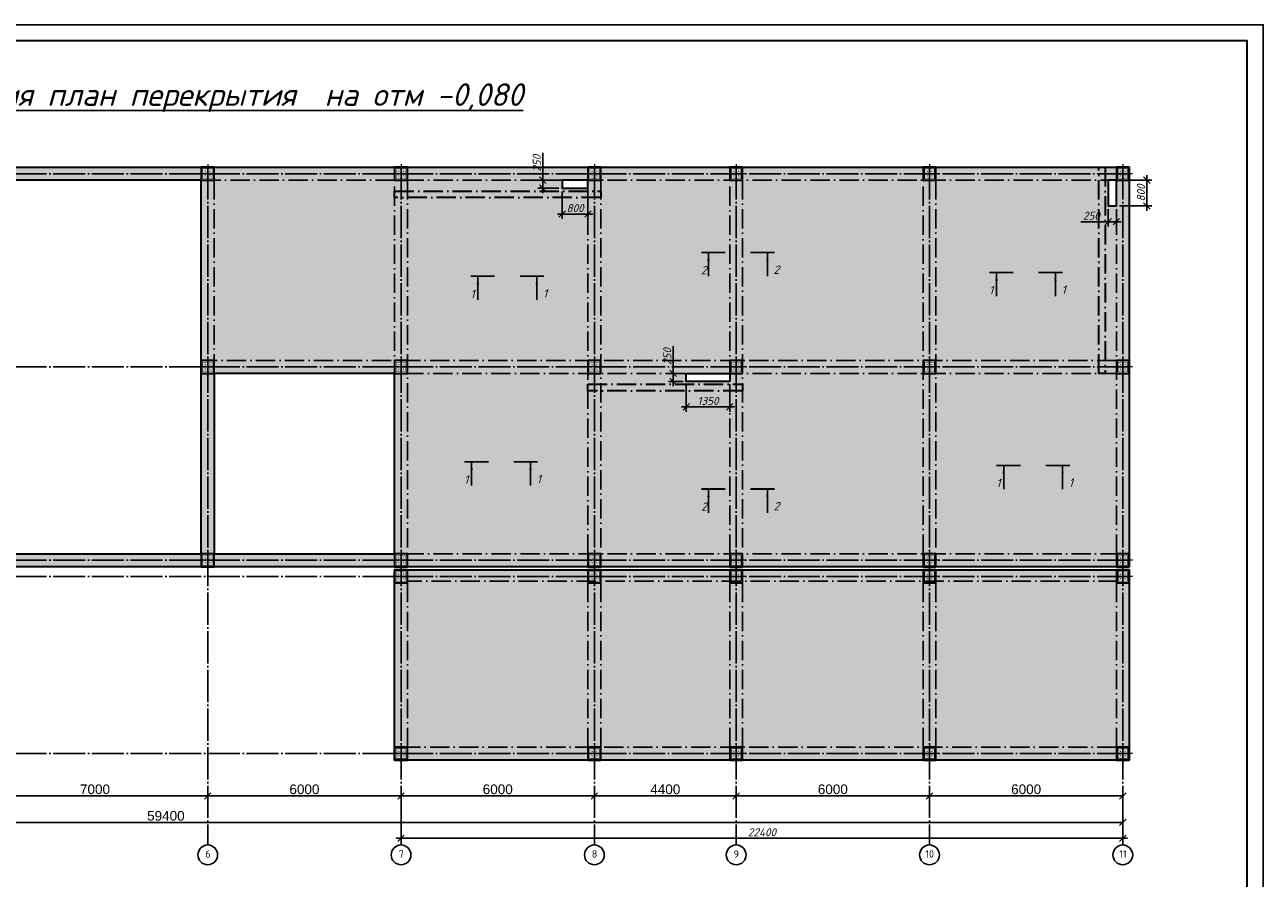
# Model space of a CAD drawing. Header units: millimetres. Extents: x -33345 to 4712671, y -3392 to 121473.
# Tile 658 of 1056: x 3370435 to 3408872, y 60009 to 86501. Entities that reach past the tile are written whole.
import ezdxf

# ---------------------------------------------------------------- set-up
doc = ezdxf.new("R2010")
doc.units = ezdxf.units.MM
for name, pattern in [('ACAD_ISO10W100', [18, 12, -3, 0, -3]), ('CENTER2', [28.575, 19.05, -3.175, 3.175, -3.175]), ('ГОСТ 2.303 5', [24, 20, -1.5, 1, -1.5])]:
    doc.linetypes.add(name, pattern=pattern)
doc.layers.add('0.25', color=7, linetype='Continuous', lineweight=25)
doc.layers.add('00-Axes', color=1, linetype='CENTER2')
doc.layers.add('Цоколь', color=7, linetype='Continuous')
doc.styles.add('_text', font='isocpeui.ttf')
doc.styles.add('ISOCPEUR_1.00', font='isocpeui.ttf')
doc.styles.get("Standard").update_dxf_attribs({"font": 'arial.ttf'})
doc.styles.add('Констр', font='isocpeui.ttf')
doc.styles.add('Тохир', font='isocpeui.ttf', dxfattribs={"oblique": 2, "height": 250})
doc.dimstyles.new('Islom 94', dxfattribs={"dimtxt": 250, "dimasz": 200, "dimexe": 150, "dimexo": 100, "dimgap": 60, "dimtad": 1, "dimdec": 0, "dimtxsty": '_text', "dimblk": 'OBLIQUE', "dimcen": 0, "dimdle": 150, "dimadec": 0, "dimazin": 0, "dimtfac": 1, "dimtdec": 0, "dimtmove": 0, "dimatfit": 3, "dimfxl": 1, "dimarcsym": 0})
doc.dimstyles.new('ISO-25$0', dxfattribs={"dimtxt": 300, "dimasz": 200, "dimexe": 100, "dimexo": 300, "dimgap": 50, "dimtad": 1, "dimdec": 0, "dimtxsty": 'Standard', "dimblk": 'OBLIQUE', "dimcen": 250, "dimadec": 0, "dimazin": 0, "dimtfac": 1, "dimtdec": 0, "dimtmove": 0, "dimatfit": 3, "dimldrblk": 'OBLIQUE', "dimfxl": 1.25, "dimarcsym": 0})

# ---------------------------------------------------------------- blocks, each defined once
blk = doc.blocks.new('*U282')
at = {"layer": '0.25', "color": 5, "linetype": 'Continuous', "lineweight": 25, "ltscale": 100}
blk.add_lwpolyline([(-72619, 0), (0, 0), (0, 42000), (-72619, 42000), (-72619, 0)], dxfattribs=at)
at = {"layer": '0.25', "color": 7, "linetype": 'Continuous', "lineweight": 30, "ltscale": 100}
blk.add_lwpolyline([(-70619, 500), (-500, 500), (-500, 41500), (-70619, 41500), (-70619, 500)], dxfattribs=at)
blk = doc.blocks.new('_Oblique')
at = {"color": 0, "linetype": 'ByBlock', "lineweight": -2}
blk.add_line((-0.5, -0.5), (0.5, 0.5), dxfattribs=at)
blk = doc.blocks.new('*D2134')
at = {"color": 0, "lineweight": -2, "transparency": 16777216}
for p, q in [((3369114, 62865), (3369114, 62665)), ((3376114, 62865), (3376114, 62665)), ((3369114, 62565), (3376114, 62565))]:
    blk.add_line(p, q, dxfattribs=at)
at = {"layer": 'Defpoints', "color": 0, "transparency": 16777216}
for p in [(3369114, 62565), (3376114, 62565), (3376114, 62565)]:
    blk.add_point(p, dxfattribs=at)
at = {"color": 0, "lineweight": -2, "transparency": 16777216, "xscale": 200, "yscale": 200, "zscale": 200, "rotation": 180}
blk.add_blockref('_Oblique', (3369114, 62565), dxfattribs=at)
at = {"color": 0, "lineweight": -2, "transparency": 16777216, "xscale": 200, "yscale": 200, "zscale": 200}
blk.add_blockref('_Oblique', (3376114, 62565), dxfattribs=at)
at = {"color": 0, "lineweight": 0, "transparency": 16777216, "insert": (3372614, 62768), "char_height": 300, "attachment_point": 5}
blk.add_mtext('7000', dxfattribs=at)
blk = doc.blocks.new('*D2135')
at = {"color": 0, "lineweight": -2, "transparency": 16777216}
for p, q in [((3376114, 62865), (3376114, 62665)), ((3382114, 62690), (3382114, 62465)), ((3376114, 62565), (3382114, 62565))]:
    blk.add_line(p, q, dxfattribs=at)
at = {"layer": 'Defpoints', "color": 0, "transparency": 16777216}
for p in [(3382114, 62990), (3376114, 62565), (3382114, 62565)]:
    blk.add_point(p, dxfattribs=at)
at = {"color": 0, "lineweight": -2, "transparency": 16777216, "xscale": 200, "yscale": 200, "zscale": 200, "rotation": 180}
blk.add_blockref('_Oblique', (3376114, 62565), dxfattribs=at)
at = {"color": 0, "lineweight": -2, "transparency": 16777216, "xscale": 200, "yscale": 200, "zscale": 200}
blk.add_blockref('_Oblique', (3382114, 62565), dxfattribs=at)
at = {"color": 0, "lineweight": 0, "transparency": 16777216, "insert": (3379114, 62768), "char_height": 300, "attachment_point": 5}
blk.add_mtext('6000', dxfattribs=at)
blk = doc.blocks.new('*D2136')
at = {"color": 0, "lineweight": -2, "transparency": 16777216}
for p, q in [((3382114, 62865), (3382114, 62665)), ((3388114, 62865), (3388114, 62665)), ((3382114, 62565), (3388114, 62565))]:
    blk.add_line(p, q, dxfattribs=at)
at = {"layer": 'Defpoints', "color": 0, "transparency": 16777216}
for p in [(3382114, 62565), (3388114, 62565), (3388114, 62565)]:
    blk.add_point(p, dxfattribs=at)
at = {"color": 0, "lineweight": -2, "transparency": 16777216, "xscale": 200, "yscale": 200, "zscale": 200, "rotation": 180}
blk.add_blockref('_Oblique', (3382114, 62565), dxfattribs=at)
at = {"color": 0, "lineweight": -2, "transparency": 16777216, "xscale": 200, "yscale": 200, "zscale": 200}
blk.add_blockref('_Oblique', (3388114, 62565), dxfattribs=at)
at = {"color": 0, "lineweight": 0, "transparency": 16777216, "insert": (3385114, 62768), "char_height": 300, "attachment_point": 5}
blk.add_mtext('6000', dxfattribs=at)
blk = doc.blocks.new('*D2137')
at = {"color": 0, "lineweight": -2, "transparency": 16777216}
for p, q in [((3388114, 62865), (3388114, 62665)), ((3392514, 62865), (3392514, 62665)), ((3388114, 62565), (3392514, 62565))]:
    blk.add_line(p, q, dxfattribs=at)
at = {"layer": 'Defpoints', "color": 0, "transparency": 16777216}
for p in [(3388114, 62565), (3392514, 62565), (3392514, 62565)]:
    blk.add_point(p, dxfattribs=at)
at = {"color": 0, "lineweight": -2, "transparency": 16777216, "xscale": 200, "yscale": 200, "zscale": 200, "rotation": 180}
blk.add_blockref('_Oblique', (3388114, 62565), dxfattribs=at)
at = {"color": 0, "lineweight": -2, "transparency": 16777216, "xscale": 200, "yscale": 200, "zscale": 200}
blk.add_blockref('_Oblique', (3392514, 62565), dxfattribs=at)
at = {"color": 0, "lineweight": 0, "transparency": 16777216, "insert": (3390314, 62768), "char_height": 300, "attachment_point": 5}
blk.add_mtext('4400', dxfattribs=at)
blk = doc.blocks.new('*D2138')
at = {"color": 0, "lineweight": -2, "transparency": 16777216}
for p, q in [((3392514, 62865), (3392514, 62665)), ((3398514, 62865), (3398514, 62665)), ((3392514, 62565), (3398514, 62565))]:
    blk.add_line(p, q, dxfattribs=at)
at = {"layer": 'Defpoints', "color": 0, "transparency": 16777216}
for p in [(3392514, 62565), (3398514, 62565), (3398514, 62565)]:
    blk.add_point(p, dxfattribs=at)
at = {"color": 0, "lineweight": -2, "transparency": 16777216, "xscale": 200, "yscale": 200, "zscale": 200, "rotation": 180}
blk.add_blockref('_Oblique', (3392514, 62565), dxfattribs=at)
at = {"color": 0, "lineweight": -2, "transparency": 16777216, "xscale": 200, "yscale": 200, "zscale": 200}
blk.add_blockref('_Oblique', (3398514, 62565), dxfattribs=at)
at = {"color": 0, "lineweight": 0, "transparency": 16777216, "insert": (3395514, 62768), "char_height": 300, "attachment_point": 5}
blk.add_mtext('6000', dxfattribs=at)
blk = doc.blocks.new('*D2139')
at = {"color": 0, "lineweight": -2, "transparency": 16777216}
for p, q in [((3398514, 62865), (3398514, 62665)), ((3404514, 62865), (3404514, 62665)), ((3398514, 62565), (3404514, 62565))]:
    blk.add_line(p, q, dxfattribs=at)
at = {"layer": 'Defpoints', "color": 0, "transparency": 16777216}
for p in [(3398514, 62565), (3404514, 62565), (3404514, 62565)]:
    blk.add_point(p, dxfattribs=at)
at = {"color": 0, "lineweight": -2, "transparency": 16777216, "xscale": 200, "yscale": 200, "zscale": 200, "rotation": 180}
blk.add_blockref('_Oblique', (3398514, 62565), dxfattribs=at)
at = {"color": 0, "lineweight": -2, "transparency": 16777216, "xscale": 200, "yscale": 200, "zscale": 200}
blk.add_blockref('_Oblique', (3404514, 62565), dxfattribs=at)
at = {"color": 0, "lineweight": 0, "transparency": 16777216, "insert": (3401514, 62768), "char_height": 300, "attachment_point": 5}
blk.add_mtext('6000', dxfattribs=at)
blk = doc.blocks.new('*D2140')
at = {"color": 0, "lineweight": -2, "transparency": 16777216}
for p, q in [((3345114, 62041), (3345114, 61841)), ((3404514, 62041), (3404514, 61841)), ((3404514, 61741), (3345114, 61741))]:
    blk.add_line(p, q, dxfattribs=at)
at = {"layer": 'Defpoints', "color": 0, "transparency": 16777216}
for p in [(3345114, 61741), (3345114, 61741), (3404514, 61741)]:
    blk.add_point(p, dxfattribs=at)
at = {"color": 0, "lineweight": -2, "transparency": 16777216, "xscale": 200, "yscale": 200, "zscale": 200, "rotation": 180}
blk.add_blockref('_Oblique', (3345114, 61741), dxfattribs=at)
at = {"color": 0, "lineweight": -2, "transparency": 16777216, "xscale": 200, "yscale": 200, "zscale": 200}
blk.add_blockref('_Oblique', (3404514, 61741), dxfattribs=at)
at = {"color": 0, "lineweight": 0, "transparency": 16777216, "insert": (3374814, 61944), "char_height": 300, "attachment_point": 5}
blk.add_mtext('59400', dxfattribs=at)
blk = doc.blocks.new('column')
at = {"lineweight": 0}
for points in [[(-68, 56, -1), (-68, 86, -1)], [(68, 56, 1), (68, 86, 1)], [(-68, -56, 1), (-68, -86, 1)], [(68, -56, -1), (68, -86, -1)]]:
    blk.add_hatch(color=0, dxfattribs=at).paths.add_polyline_path(points)
at = {"color": 0, "lineweight": 0}
for p, q in [((0, 300), (0, -300)), ((300, 0), (-300, 0))]:
    blk.add_line(p, q, dxfattribs=at)
at = {"lineweight": 30}
blk.add_lwpolyline([(-200, 200), (200, 200), (200, -200), (-200, -200)], close=True, dxfattribs=at)
at = {"color": 0, "lineweight": 0, "const_width": 15}
blk.add_lwpolyline([(150, -150), (150, 150), (-150, 150), (-150, -150)], close=True, dxfattribs=at)
blk = doc.blocks.new('кывнорр')
at = {"color": 6, "lineweight": 30}
for points in [[(1510416, 1536584), (1509616, 1536584), (1509616, 1536334), (1510416, 1536334)], [(1526816, 1536584), (1526566, 1536584), (1526566, 1535784), (1526816, 1535784)], [(1514816, 1530334), (1513466, 1530334), (1513466, 1530584), (1514816, 1530584)]]:
    blk.add_lwpolyline(points, close=True, dxfattribs=at)
blk = doc.blocks.new('*D3276')
at = {"color": 0, "lineweight": -2, "transparency": 16777216}
for p, q in [((3404414, 81679), (3405410, 81679)), ((3405260, 81829), (3405260, 80729)), ((3404414, 80879), (3405410, 80879))]:
    blk.add_line(p, q, dxfattribs=at)
at = {"layer": 'Defpoints', "color": 0, "transparency": 16777216}
for p in [(3404314, 81679, 1359241), (3404314, 80879, 1359241), (3405260, 80879)]:
    blk.add_point(p, dxfattribs=at)
at = {"color": 0, "lineweight": -2, "transparency": 16777216, "xscale": 200, "yscale": 200, "zscale": 200}
for p, rotation in [((3405260, 81679), 90), ((3405260, 80879), 270)]:
    blk.add_blockref('_Oblique', p, dxfattribs=dict(at, rotation=rotation))
at = {"color": 0, "lineweight": 0, "transparency": 16777216, "insert": (3405075, 81279), "char_height": 250, "attachment_point": 5, "rotation": 90, "style": '_text'}
blk.add_mtext('800', dxfattribs=at)
blk = doc.blocks.new('*D3277')
at = {"color": 0, "lineweight": -2, "transparency": 16777216}
for p, q in [((3404064, 80779), (3404064, 80238)), ((3404314, 80779), (3404314, 80238)), ((3404064, 80388), (3403213, 80388)), ((3404464, 80388), (3404064, 80388))]:
    blk.add_line(p, q, dxfattribs=at)
at = {"layer": 'Defpoints', "color": 0, "transparency": 16777216}
for p in [(3404064, 80879, 1359241), (3404314, 80879, 1359241), (3404064, 80388)]:
    blk.add_point(p, dxfattribs=at)
at = {"color": 0, "lineweight": -2, "transparency": 16777216, "xscale": 200, "yscale": 200, "zscale": 200, "rotation": 180}
blk.add_blockref('_Oblique', (3404064, 80388), dxfattribs=at)
at = {"color": 0, "lineweight": -2, "transparency": 16777216, "xscale": 200, "yscale": 200, "zscale": 200}
blk.add_blockref('_Oblique', (3404314, 80388), dxfattribs=at)
at = {"color": 0, "lineweight": 0, "transparency": 16777216, "insert": (3403538, 80573), "char_height": 250, "attachment_point": 5, "style": '_text'}
blk.add_mtext('250', dxfattribs=at)
blk = doc.blocks.new('*D3278')
at = {"color": 0, "lineweight": -2, "transparency": 16777216}
for p, q in [((3387114, 81329), (3387114, 80474)), ((3387914, 81329), (3387914, 80474)), ((3388064, 80624), (3386964, 80624))]:
    blk.add_line(p, q, dxfattribs=at)
at = {"layer": 'Defpoints', "color": 0, "transparency": 16777216}
for p in [(3387114, 81429, 1359241), (3387914, 81429, 1359241), (3387114, 80624)]:
    blk.add_point(p, dxfattribs=at)
at = {"color": 0, "lineweight": -2, "transparency": 16777216, "xscale": 200, "yscale": 200, "zscale": 200, "rotation": 180}
blk.add_blockref('_Oblique', (3387114, 80624), dxfattribs=at)
at = {"color": 0, "lineweight": -2, "transparency": 16777216, "xscale": 200, "yscale": 200, "zscale": 200}
blk.add_blockref('_Oblique', (3387914, 80624), dxfattribs=at)
at = {"color": 0, "lineweight": 0, "transparency": 16777216, "insert": (3387514, 80809), "char_height": 250, "attachment_point": 5, "style": '_text'}
blk.add_mtext('800', dxfattribs=at)
blk = doc.blocks.new('*D3279')
at = {"color": 0, "lineweight": -2, "transparency": 16777216}
for p, q in [((3386511, 81679), (3386511, 82530)), ((3387014, 81679), (3386361, 81679)), ((3386511, 81279), (3386511, 81679)), ((3387014, 81429), (3386361, 81429))]:
    blk.add_line(p, q, dxfattribs=at)
at = {"layer": 'Defpoints', "color": 0, "transparency": 16777216}
for p in [(3386511, 81679), (3387114, 81679, 1359241), (3387114, 81429, 1359241)]:
    blk.add_point(p, dxfattribs=at)
at = {"color": 0, "lineweight": -2, "transparency": 16777216, "xscale": 200, "yscale": 200, "zscale": 200}
for p, rotation in [((3386511, 81679), 90), ((3386511, 81429), 270)]:
    blk.add_blockref('_Oblique', p, dxfattribs=dict(at, rotation=rotation))
at = {"color": 0, "lineweight": 0, "transparency": 16777216, "insert": (3386326, 82204), "char_height": 250, "attachment_point": 5, "rotation": 90, "style": '_text'}
blk.add_mtext('250', dxfattribs=at)
blk = doc.blocks.new('*D3280')
at = {"color": 0, "lineweight": -2, "transparency": 16777216}
for p, q in [((3390964, 75329), (3390964, 74491)), ((3392314, 75329), (3392314, 74491)), ((3392464, 74641), (3390814, 74641))]:
    blk.add_line(p, q, dxfattribs=at)
at = {"layer": 'Defpoints', "color": 0, "transparency": 16777216}
for p in [(3390964, 75429, 1359241), (3392314, 75429, 1359241), (3390964, 74641)]:
    blk.add_point(p, dxfattribs=at)
at = {"color": 0, "lineweight": -2, "transparency": 16777216, "xscale": 200, "yscale": 200, "zscale": 200, "rotation": 180}
blk.add_blockref('_Oblique', (3390964, 74641), dxfattribs=at)
at = {"color": 0, "lineweight": -2, "transparency": 16777216, "xscale": 200, "yscale": 200, "zscale": 200}
blk.add_blockref('_Oblique', (3392314, 74641), dxfattribs=at)
at = {"color": 0, "lineweight": 0, "transparency": 16777216, "insert": (3391639, 74826), "char_height": 250, "attachment_point": 5, "style": '_text'}
blk.add_mtext('1350', dxfattribs=at)
blk = doc.blocks.new('*D2321')
at = {"color": 0, "lineweight": -2, "transparency": 16777216}
for p, q in [((3390560, 75679), (3390560, 76530)), ((3390864, 75679), (3390410, 75679)), ((3390864, 75429), (3390410, 75429)), ((3390560, 75279), (3390560, 75679))]:
    blk.add_line(p, q, dxfattribs=at)
at = {"layer": 'Defpoints', "color": 0, "transparency": 16777216}
for p in [(3390560, 75679), (3390964, 75679, 1359241), (3390964, 75429, 1359241)]:
    blk.add_point(p, dxfattribs=at)
at = {"color": 0, "lineweight": -2, "transparency": 16777216, "xscale": 200, "yscale": 200, "zscale": 200}
for p, rotation in [((3390560, 75679), 90), ((3390560, 75429), 270)]:
    blk.add_blockref('_Oblique', p, dxfattribs=dict(at, rotation=rotation))
at = {"color": 0, "lineweight": 0, "transparency": 16777216, "insert": (3390375, 76204), "char_height": 250, "attachment_point": 5, "rotation": 90, "style": '_text'}
blk.add_mtext('250', dxfattribs=at)
blk = doc.blocks.new('*D3283')
at = {"color": 0, "lineweight": -2, "transparency": 16777216}
for p, q in [((3382114, 62122), (3382114, 61100)), ((3404514, 61941), (3404514, 61100)), ((3381964, 61250), (3404664, 61250))]:
    blk.add_line(p, q, dxfattribs=at)
at = {"layer": 'Defpoints', "color": 0, "transparency": 16777216}
for p in [(3382114, 62222, 1359241), (3404514, 62041, 1359241), (3404514, 61250)]:
    blk.add_point(p, dxfattribs=at)
at = {"color": 0, "lineweight": -2, "transparency": 16777216, "xscale": 200, "yscale": 200, "zscale": 200, "rotation": 180}
blk.add_blockref('_Oblique', (3382114, 61250), dxfattribs=at)
at = {"color": 0, "lineweight": -2, "transparency": 16777216, "xscale": 200, "yscale": 200, "zscale": 200}
blk.add_blockref('_Oblique', (3404514, 61250), dxfattribs=at)
at = {"color": 0, "lineweight": 0, "transparency": 16777216, "insert": (3393314, 61435), "char_height": 250, "attachment_point": 5, "style": '_text'}
blk.add_mtext('22400', dxfattribs=at)

msp = doc.modelspace()

# ---------------------------------------------------------------- hatches: boundary and pattern name
at = {"layer": 'Цоколь', "lineweight": 0, "true_color": 0x293189}
h = msp.add_hatch(dxfattribs=at)
h.set_pattern_fill('ANSI36', color=177, scale=50)
h.set_pattern_definition([(45, (74356.4, -1455798.86), (84.189901, 308.696304), [396.875, -79.375, 0, -79.375])])
h.paths.add_polyline_path([(3344913.756, 82078.945), (3404713.756, 82078.945), (3404713.756, 69678.945), (3344913.756, 69678.945)])
h.paths.add_polyline_path([(3376313.756, 70078.945), (3381913.756, 70078.945), (3381913.756, 75678.945), (3376313.756, 75678.945)], flags=16)
h.paths.add_polyline_path([(3369313.756, 70078.945), (3375913.756, 70078.945), (3375913.756, 81678.945), (3369313.756, 81678.945)], flags=16)
h.paths.add_polyline_path([(3363313.756, 70078.945), (3368913.756, 70078.945), (3368913.756, 75678.945), (3363313.756, 75678.945)], flags=16)
h.paths.add_polyline_path([(3351313.756, 75678.945), (3351563.756, 75678.945), (3351563.756, 74518.946), (3351313.756, 74518.946)], flags=16)
h.paths.add_polyline_path([(3392313.756, 75428.945), (3390963.761, 75428.945), (3390963.761, 75678.945), (3392313.756, 75678.945)], flags=16)
h.paths.add_polyline_path([(3404313.756, 81678.945), (3404063.756, 81678.945), (3404063.756, 80878.945), (3404313.756, 80878.945)], flags=16)
h.paths.add_polyline_path([(3387913.756, 81678.945), (3387113.756, 81678.945), (3387113.756, 81428.945), (3387913.756, 81428.945)], flags=16)
h = msp.add_hatch(dxfattribs=at)
h.set_pattern_fill('ANSI36', color=177, scale=50)
h.set_pattern_definition([(45, (-51557.93, -1455798.86), (84.189901, 308.696304), [396.875, -79.375, 0, -79.375])])
h.paths.add_polyline_path([(3363313.756, 63678.945), (3344913.756, 63678.945), (3344913.756, 69578.945), (3363313.756, 69578.945)])
h.paths.add_polyline_path([(3381913.756, 69578.945), (3404713.756, 69578.945), (3404713.756, 63678.945), (3381913.756, 63678.945)])

# ---------------------------------------------------------------- linework, layer by layer
at = {"color": 116, "linetype": 'Continuous', "lineweight": 25, "ltscale": 3, "true_color": 0x136734}
for p, q in [((3391653.987, 79407.274, 1359241.496), (3391653.987, 78694.774, 1359241.496)), ((3393481.727, 79407.274, 1359241.496), (3393481.727, 78694.774, 1359241.496)), ((3384496.914, 78670.667), (3384496.914, 77958.167)), ((3386324.654, 78670.667), (3386324.654, 77958.167)), ((3400593.416, 78786.676), (3400593.416, 78074.176)), ((3402421.156, 78786.676), (3402421.156, 78074.176)), ((3384303.448, 72908.919), (3384303.448, 72196.419)), ((3386131.188, 72908.919), (3386131.188, 72196.419)), ((3400816.697, 72798.231), (3400816.697, 72085.731)), ((3402644.437, 72798.231), (3402644.437, 72085.731)), ((3391653.987, 72064.796, 1359241.496), (3391653.987, 71352.296, 1359241.496)), ((3393481.727, 72064.796, 1359241.496), (3393481.727, 71352.296, 1359241.496))]:
    msp.add_line(p, q, dxfattribs=at)
at = {"color": 177, "lineweight": 30, "true_color": 0x293189, "elevation": 1359241.496}
for points in [[(3344913.756, 82078.945), (3404713.756, 82078.945), (3404713.756, 69678.945), (3344913.756, 69678.945)], [(3369313.756, 70078.945), (3375913.756, 70078.945), (3375913.756, 81678.945), (3369313.756, 81678.945)], [(3376313.756, 70078.945), (3381913.756, 70078.945), (3381913.756, 75678.945), (3376313.756, 75678.945)], [(3381913.756, 69578.945), (3404713.756, 69578.945), (3404713.756, 63678.945), (3381913.756, 63678.945)]]:
    msp.add_lwpolyline(points, close=True, dxfattribs=at)
at = {"color": 177, "linetype": 'ACAD_ISO10W100', "ltscale": 50, "true_color": 0x293189, "elevation": 1359241.496}
for points in [[(3345313.756, 81678.945), (3404313.756, 81678.945), (3404313.756, 82078.945), (3345313.756, 82078.945)], [(3376313.756, 70078.945), (3375913.756, 70078.945), (3375913.756, 81678.945), (3376313.756, 81678.945)], [(3382313.756, 70078.945), (3381913.756, 70078.945), (3381913.756, 81678.945), (3382313.756, 81678.945)], [(3388313.756, 70078.945), (3387913.756, 70078.945), (3387913.756, 81678.945), (3388313.756, 81678.945)], [(3392713.756, 70078.945), (3392313.756, 70078.945), (3392313.756, 81678.945), (3392713.756, 81678.945)], [(3398713.756, 70078.945), (3398313.756, 70078.945), (3398313.756, 81678.945), (3398713.756, 81678.945)], [(3404313.756, 81678.945), (3404713.756, 81678.945), (3404713.756, 70078.945), (3404313.756, 70078.945)], [(3404313.756, 69678.945), (3345313.756, 69678.945), (3345313.756, 70078.945), (3404313.756, 70078.945)], [(3404363.756, 69228.945), (3382313.756, 69228.945), (3382313.756, 69578.945), (3404363.756, 69578.945)], [(3382313.756, 69178.945), (3381913.756, 69178.945), (3381913.756, 64078.945), (3382313.756, 64078.945)], [(3388313.756, 69178.945), (3387913.756, 69178.945), (3387913.756, 64078.945), (3388313.756, 64078.945)], [(3392713.756, 69178.945), (3392313.756, 69178.945), (3392313.756, 64078.945), (3392713.756, 64078.945)], [(3398713.756, 69178.945), (3398313.756, 69178.945), (3398313.756, 64078.945), (3398713.756, 64078.945)], [(3404713.756, 69178.945), (3404313.756, 69178.945), (3404313.756, 64078.945), (3404713.756, 64078.945)], [(3382313.756, 63678.945), (3404313.756, 63678.945), (3404313.756, 64078.945), (3382313.756, 64078.945)]]:
    msp.add_lwpolyline(points, close=True, dxfattribs=at)
at = {"color": 1, "linetype": 'ACAD_ISO10W100', "lineweight": 30, "ltscale": 50, "elevation": 1359241.496}
for points in [[(3403767.659, 82078.945), (3403967.659, 82078.945), (3403967.659, 75678.945), (3403767.659, 75678.945)], [(3388313.756, 81340.817), (3388313.756, 81140.817), (3381913.756, 81140.817), (3381913.756, 81340.817)], [(3392713.756, 75340.817), (3392713.756, 75140.817), (3387913.756, 75140.817), (3387913.756, 75340.817)]]:
    msp.add_lwpolyline(points, close=True, dxfattribs=at)
at = {"color": 116, "linetype": 'Continuous', "lineweight": 25, "ltscale": 3, "true_color": 0x136734, "const_width": 52.5, "elevation": 1359241.496}
for points in [[(3391428.987, 79433.524), (3392178.987, 79433.524)], [(3393706.727, 79433.524), (3392956.727, 79433.524)], [(3391428.987, 72091.046), (3392178.987, 72091.046)], [(3393706.727, 72091.046), (3392956.727, 72091.046)]]:
    msp.add_lwpolyline(points, dxfattribs=at)
at = {"color": 116, "linetype": 'Continuous', "lineweight": 25, "ltscale": 3, "true_color": 0x136734, "const_width": 52.5}
for points in [[(3400368.416, 78812.926), (3401118.416, 78812.926)], [(3402646.156, 78812.926), (3401896.156, 78812.926)], [(3384271.914, 78696.917), (3385021.914, 78696.917)], [(3386549.654, 78696.917), (3385799.654, 78696.917)], [(3384078.448, 72935.169), (3384828.448, 72935.169)], [(3386356.188, 72935.169), (3385606.188, 72935.169)], [(3400591.697, 72824.481), (3401341.697, 72824.481)], [(3402869.437, 72824.481), (3402119.437, 72824.481)]]:
    msp.add_lwpolyline(points, dxfattribs=at)
at = {"color": 177, "linetype": 'ACAD_ISO10W100', "ltscale": 50, "true_color": 0x293189, "elevation": 1359241.496}
msp.add_lwpolyline([(3375913.756, 75678.945), (3404313.756, 75678.945), (3404313.756, 76078.945), (3375913.756, 76078.945)], dxfattribs=at)
at = {"color": 116, "linetype": 'Continuous', "lineweight": 25, "ltscale": 3, "true_color": 0x136734}
for points in [[(3391653.987, 79407.274, 1359241.496), (3391691.696, 79181.936, 1359241.496), (3391616.279, 79181.936, 1359241.496)], [(3393481.727, 79407.274, 1359241.496), (3393519.436, 79181.936, 1359241.496), (3393444.019, 79181.936, 1359241.496)], [(3384496.914, 78670.667), (3384534.622, 78445.33), (3384459.205, 78445.33)], [(3386324.654, 78670.667), (3386362.362, 78445.33), (3386286.945, 78445.33)], [(3400593.416, 78786.676), (3400631.124, 78561.339), (3400555.707, 78561.339)], [(3402421.156, 78786.676), (3402458.865, 78561.339), (3402383.447, 78561.339)], [(3384303.448, 72908.919), (3384341.156, 72683.582), (3384265.739, 72683.582)], [(3386131.188, 72908.919), (3386168.896, 72683.582), (3386093.479, 72683.582)], [(3400816.697, 72798.231), (3400854.406, 72572.893), (3400778.989, 72572.893)], [(3402644.437, 72798.231), (3402682.146, 72572.893), (3402606.729, 72572.893)], [(3391653.987, 72064.796, 1359241.496), (3391691.696, 71839.459, 1359241.496), (3391616.279, 71839.459, 1359241.496)], [(3393481.727, 72064.796, 1359241.496), (3393519.436, 71839.459, 1359241.496), (3393444.019, 71839.459, 1359241.496)]]:
    msp.add_solid(points, dxfattribs=at)
at = {"layer": '00-Axes', "color": 251, "linetype": 'ГОСТ 2.303 5', "ltscale": 50, "true_color": 0x636466, "elevation": 1359241.496}
for points in [[(3404713.756, 81878.945), (3340113.756, 81878.945)], [(3376113.756, 82078.945), (3376113.756, 61041.12)], [(3382113.756, 82078.945), (3382113.756, 61041.12)], [(3388113.756, 82078.945), (3388113.756, 61041.12)], [(3392513.756, 82078.945), (3392513.756, 61041.12)], [(3398513.756, 82078.945), (3398513.756, 61041.12)], [(3404513.756, 82078.945), (3404513.756, 61041.12)], [(3404713.756, 75878.945), (3340113.756, 75878.945)], [(3404713.756, 69878.945), (3340113.756, 69878.945)], [(3404713.756, 69378.945), (3340614.329, 69378.945), (3340504.575, 69267.025), (3340113.756, 69267.025)], [(3404713.756, 63878.945), (3340113.756, 63878.945)]]:
    msp.add_lwpolyline(points, dxfattribs=at)
at = {"layer": '00-Axes', "color": 219, "linetype": 'ByBlock', "ltscale": 100, "true_color": 0x642165}
for centre in [(3376113.756, 60735.159, 1359241.496), (3382113.756, 60735.159, 1359241.496), (3388113.756, 60735.159, 1359241.496), (3392513.756, 60735.159, 1359241.496), (3398513.756, 60735.159, 1359241.496), (3404513.756, 60735.159, 1359241.496)]:
    msp.add_circle(centre, 305.96, dxfattribs=at)

# ---------------------------------------------------------------- block references
at = {"xscale": -1, "rotation": 270}
for p in [(3376113.756, 81878.945, 1359241.496), (3382113.756, 81878.945, 1359241.496), (3388113.756, 81878.945, 1359241.496), (3392513.756, 81878.945, 1359241.496), (3398513.756, 81878.945, 1359241.496), (3404513.756, 81878.945, 1359241.496), (3376113.756, 75878.945, 1359241.496), (3382113.756, 75878.945, 1359241.496), (3388113.756, 75878.945, 1359241.496), (3392513.756, 75878.945, 1359241.496), (3398513.756, 75878.945, 1359241.496), (3404513.756, 75878.945, 1359241.496), (3376113.756, 69878.945, 1359241.496), (3382113.756, 69878.945, 1359241.496), (3388113.756, 69878.945, 1359241.496), (3392513.756, 69878.945, 1359241.496), (3398513.756, 69878.945, 1359241.496), (3404513.756, 69878.945, 1359241.496), (3382113.756, 69378.945, 1359241.496), (3388113.756, 69378.945, 1359241.496), (3392513.756, 69378.945, 1359241.496), (3398513.756, 69378.945, 1359241.496), (3404513.756, 69378.945, 1359241.496), (3382113.756, 63878.945, 1359241.496), (3388113.756, 63878.945, 1359241.496), (3392513.756, 63878.945, 1359241.496), (3398513.756, 63878.945, 1359241.496), (3404513.756, 63878.945, 1359241.496)]:
    msp.add_blockref('column', p, dxfattribs=at)
at = {"color": 6, "lineweight": 30}
msp.add_blockref('кывнорр', (1877497.517, -1454904.904, 1359241.496), dxfattribs=at)
at = {"layer": '0.25', "ltscale": 100, "transparency": 33554687}
msp.add_blockref('*U282', (3408871.727, 44501.326, 1359241.5), dxfattribs=at)

# ---------------------------------------------------------------- texts
at = {"ltscale": 20, "insert": (3373869.601, 84238.352), "char_height": 700, "width": 27516.15851, "attachment_point": 5, "style": 'Констр'}
msp.add_mtext('{\\L\\C0;Схема \\C7;расположения \\C0;план перекрытия  на отм -0,080  }', dxfattribs=at)
at = {"color": 116, "linetype": 'Continuous', "lineweight": 25, "ltscale": 3, "true_color": 0x136734, "char_height": 262.5, "attachment_point": 1, "style": 'Тохир'}
for s, insert, width in [('2', (3391420.544, 79018.617, 1359241.496), 20.50863), ('2', (3393672.023, 79030.34, 1359241.496), 123.6067), ('1', (3384263.471, 78282.01), 109.6435), ('1', (3386514.95, 78293.733), 123.6067), ('1', (3400359.973, 78398.019), 109.6435), ('1', (3402611.452, 78409.742), 123.6067), ('1', (3384070.005, 72520.263), 109.6435), ('1', (3386321.484, 72531.985), 123.6067), ('1', (3400583.254, 72409.574), 109.6435), ('1', (3402834.733, 72421.297), 123.6067), ('2', (3391420.544, 71676.14, 1359241.496), 20.50863), ('2', (3393672.023, 71687.862, 1359241.496), 123.6067)]:
    msp.add_mtext(s, dxfattribs=dict(at, insert=insert, width=width))
at = {"layer": '00-Axes', "color": 219, "linetype": 'ByBlock', "ltscale": 100, "true_color": 0x642165, "char_height": 226.05869, "attachment_point": 1, "style": 'ISOCPEUR_1.00'}
for s, insert in [('\\pxqc;{\\fISOCPEUR|b0|i0|c204|p34;6}', (3375732.59, 60874.965, 1359241.496)), ('\\pxqc;{\\fISOCPEUR|b0|i0|c204|p34;7}', (3381732.59, 60874.965, 1359241.496)), ('\\pxqc;{\\fISOCPEUR|b0|i0|c204|p34;8}', (3387732.59, 60874.965, 1359241.496)), ('\\pxqc;{\\fISOCPEUR|b0|i0|c204|p34;9}', (3392132.59, 60874.965, 1359241.496)), ('\\pxqc;{\\fISOCPEUR|b0|i0|c204|p34;10}', (3398132.59, 60874.965, 1359241.496)), ('\\pxqc;{\\fISOCPEUR|b0|i0|c204|p34;11}', (3404132.59, 60874.965, 1359241.496))]:
    msp.add_mtext_dynamic_manual_height_columns(s, width=772.47909, gutter_width=706.433, heights=[0], dxfattribs=dict(at, insert=insert))

# ---------------------------------------------------------------- dimensions: what is measured, and where the dimension line sits
at = {"color": 177, "lineweight": 0, "true_color": 0x293189}
for base, p1, p2, picture, middle in [((3386511.431, 81678.945), (3387113.756, 81428.945, 1359241.496), (3387113.756, 81678.945, 1359241.496), '*D3279', (3386326.431, 82204.476)), ((3405259.579, 80878.945), (3404313.756, 81678.945, 1359241.496), (3404313.756, 80878.945, 1359241.496), '*D3276', (3405074.579, 81278.945)), ((3390559.996, 75678.945), (3390963.761, 75428.945, 1359241.496), (3390963.761, 75678.945, 1359241.496), '*D2321', (3390374.996, 76204.476))]:
    dim = msp.add_linear_dim(base=base, p1=p1, p2=p2, angle=90, dimstyle='Islom 94', dxfattribs=at)
    dim.commit()
    dim.dimension.update_dxf_attribs({"geometry": picture, "text_midpoint": middle})
for base, p1, p2, picture, middle in [((3387113.756, 80623.573), (3387913.756, 81428.945, 1359241.496), (3387113.756, 81428.945, 1359241.496), '*D3278', (3387513.756, 80808.573)), ((3404063.756, 80388.043), (3404313.756, 80878.945, 1359241.496), (3404063.756, 80878.945, 1359241.496), '*D3277', (3403538.226, 80573.043)), ((3390963.761, 74641.038), (3392313.756, 75428.945, 1359241.496), (3390963.761, 75428.945, 1359241.496), '*D3280', (3391638.759, 74826.038)), ((3404513.756, 61250.285), (3382113.756, 62222.154, 1359241.496), (3404513.756, 62041.12, 1359241.496), '*D3283', (3393313.756, 61435.285))]:
    dim = msp.add_linear_dim(base=base, p1=p1, p2=p2, dimstyle='Islom 94', dxfattribs=at)
    dim.commit()
    dim.dimension.update_dxf_attribs({"geometry": picture, "text_midpoint": middle})
at = {"color": 18, "lineweight": 0, "true_color": 0x000000}
for base, p1, p2, picture, middle in [((3376113.756, 62565.029, 1359241.496), (3369113.756, 62565.029, 1359241.496), (3376113.756, 62565.029, 1359241.496), '*D2134', (3372613.756, 62768.201, 1359241.496)), ((3382113.756, 62565.029, 1359241.496), (3376113.756, 62565.029, 1359241.496), (3382113.756, 62990.151, 1359241.496), '*D2135', (3379113.756, 62768.201, 1359241.496)), ((3388113.756, 62565.029, 1359241.496), (3382113.756, 62565.029, 1359241.496), (3388113.756, 62565.029, 1359241.496), '*D2136', (3385113.756, 62768.201, 1359241.496)), ((3392513.756, 62565.029, 1359241.496), (3388113.756, 62565.029, 1359241.496), (3392513.756, 62565.029, 1359241.496), '*D2137', (3390313.756, 62768.201, 1359241.496)), ((3398513.756, 62565.029, 1359241.496), (3392513.756, 62565.029, 1359241.496), (3398513.756, 62565.029, 1359241.496), '*D2138', (3395513.756, 62768.201, 1359241.496)), ((3404513.756, 62565.029, 1359241.496), (3398513.756, 62565.029, 1359241.496), (3404513.756, 62565.029, 1359241.496), '*D2139', (3401513.756, 62768.201, 1359241.496)), ((3345113.756, 61741.12, 1359241.496), (3404513.756, 61741.12, 1359241.496), (3345113.756, 61741.12, 1359241.496), '*D2140', (3374813.756, 61944.292, 1359241.496))]:
    dim = msp.add_linear_dim(base=base, p1=p1, p2=p2, dimstyle='ISO-25$0', dxfattribs=at)
    dim.commit()
    dim.dimension.update_dxf_attribs({"geometry": picture, "text_midpoint": middle})

doc.saveas('drawing.dxf')
